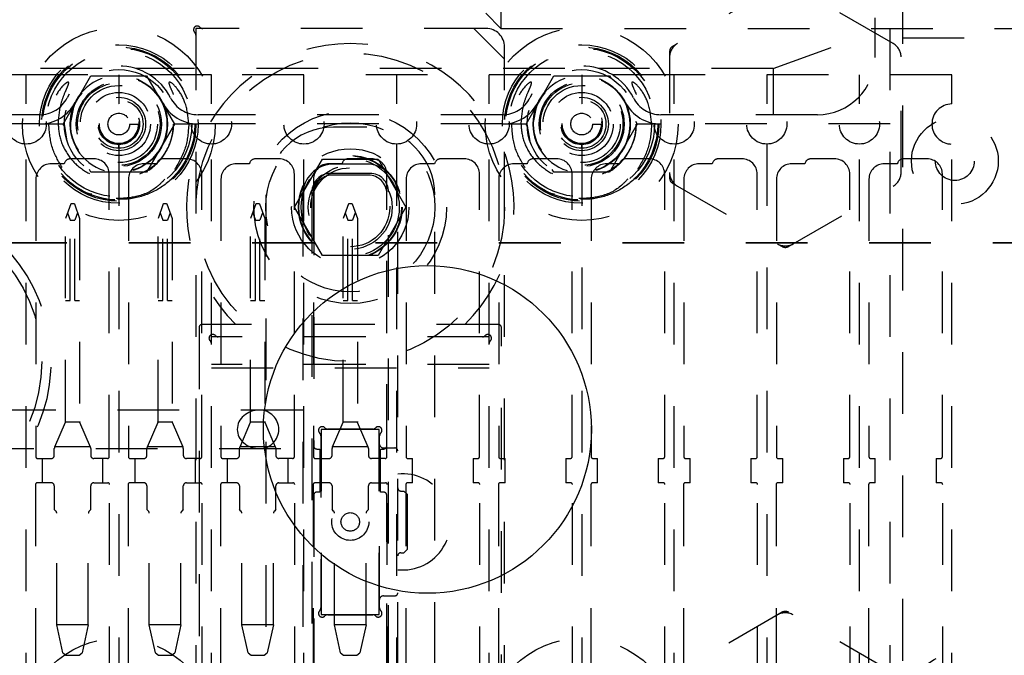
# Model space of a CAD drawing. Header units: inches. Extents: x 1880 to 2363, y -453 to -54.
# Tile 535 of 656: x 1907.77 to 1909.36, y -121.33 to -120.3. Entities that reach past the tile are written whole.
import ezdxf

# ---------------------------------------------------------------- set-up
doc = ezdxf.new("R2010")
doc.units = ezdxf.units.IN
doc.header["$LTSCALE"] = 0.5
doc.header["$MEASUREMENT"] = 0
doc.linetypes.add('HIDDEN', pattern=[0.225, 0.15, -0.075])
doc.linetypes.add('PHANTOM', pattern=[0.25, 0.125, -0.025, 0.025, -0.025, 0.025, -0.025])
doc.layers.add('SID-M-H', color=4, linetype='HIDDEN')
doc.layers.add('SID-M-S', color=105, linetype='Continuous')

msp = doc.modelspace()

# ---------------------------------------------------------------- linework, layer by layer
at = {"color": 7, "linetype": 'PHANTOM', "lineweight": 35}
msp.add_line((1912.04367, -120.65682), (1906.98435, -120.65682), dxfattribs=at)
at = {"layer": 'SID-M-H'}
for p, q in [((1909.17767, -124.20932), (1909.17767, -117.70932)), ((1909.19734, -119.83432), (1909.19734, -122.08432)), ((1909.15267, -119.89222), (1909.15267, -120.35622)), ((1908.54684, -120.05932), (1908.54684, -120.30932)), ((1909.00267, -120.2357), (1908.82517, -120.33818)), ((1909.18267, -120.33385), (1909.01267, -120.2357)), ((1908.52234, -120.28482), (1908.54684, -120.30932)), ((1908.52267, -120.30932), (1908.05267, -120.30932)), ((1908.05267, -120.30932), (1908.05267, -121.60932)), ((1908.55267, -120.35932), (1908.50267, -120.30932)), ((1908.54684, -120.30932), (1909.51303, -120.30932)), ((1908.98782, -120.37432), (1909.15267, -120.31432)), ((1909.19734, -120.32482), (1909.67234, -120.32482)), ((1908.55267, -121.60932), (1908.55267, -120.33932)), ((1908.82017, -120.34684), (1908.82017, -120.5518)), ((1909.19517, -120.54314), (1909.19517, -120.3555)), ((1907.90054, -120.37432), (1907.3548, -120.37432)), ((1908.65054, -120.37432), (1907.9548, -120.37432)), ((1908.98782, -120.37432), (1908.7048, -120.37432)), ((1908.98782, -120.37432), (1908.98782, -120.44922)), ((1907.77767, -120.38432), (1907.47767, -120.38432)), ((1908.07767, -120.38432), (1907.77767, -120.38432)), ((1907.77767, -120.43182), (1907.77767, -120.38432)), ((1907.83748, -120.46432), (1907.88258, -120.38622)), ((1907.88258, -120.38622), (1907.97276, -120.38622)), ((1907.92767, -120.38432), (1907.92767, -120.43182)), ((1907.97276, -120.38622), (1908.01785, -120.46432)), ((1908.82767, -120.38432), (1908.07767, -120.38432)), ((1908.07767, -120.43182), (1908.07767, -120.38432)), ((1908.22767, -120.43182), (1908.22767, -120.38432)), ((1908.37767, -120.38432), (1908.37767, -120.43182)), ((1908.52767, -120.43182), (1908.52767, -120.38432)), ((1908.58748, -120.46432), (1908.63258, -120.38622)), ((1908.63258, -120.38622), (1908.72276, -120.38622)), ((1908.67767, -120.38432), (1908.67767, -120.43182)), ((1908.72276, -120.38622), (1908.72523, -120.39049)), ((1909.27767, -120.38432), (1908.82767, -120.38432)), ((1908.82767, -120.43182), (1908.82767, -120.38432)), ((1908.97767, -120.38432), (1908.97767, -120.43182)), ((1909.12767, -120.43182), (1909.12767, -120.38432)), ((1909.27767, -120.43182), (1909.27767, -120.38432)), ((1907.85468, -120.43408), (1907.84867, -120.46432)), ((1907.8572, -120.4286), (1907.85468, -120.43408)), ((1907.92767, -120.43282), (1907.92767, -120.43282)), ((1908.60468, -120.43408), (1908.59867, -120.46432)), ((1908.6072, -120.4286), (1908.60468, -120.43408)), ((1908.67767, -120.43282), (1908.67767, -120.43282)), ((1907.79922, -120.44922), (1907.45611, -120.44922)), ((1908.54922, -120.44922), (1908.05611, -120.44922)), ((1909.05967, -120.44922), (1908.80611, -120.44922)), ((1907.79922, -120.46422), (1907.45611, -120.46422)), ((1907.83942, -120.46432), (1907.80442, -120.46432)), ((1907.84023, -120.46908), (1907.83748, -120.46432)), ((1907.84417, -120.49199), (1907.83942, -120.46432)), ((1907.94528, -120.46432), (1907.95916, -120.46432)), ((1907.96113, -120.46432), (1907.96113, -120.46432)), ((1907.97097, -120.46432), (1907.97097, -120.46432)), ((1908.01785, -120.46432), (1907.97276, -120.54242)), ((1908.05092, -120.46432), (1908.016, -120.46432)), ((1908.54922, -120.46422), (1908.05611, -120.46422)), ((1908.32971, -120.46932), (1908.27562, -120.46932)), ((1908.58942, -120.46432), (1908.55442, -120.46432)), ((1908.59023, -120.46908), (1908.58748, -120.46432)), ((1908.59417, -120.49199), (1908.58942, -120.46432)), ((1908.69528, -120.46432), (1908.70916, -120.46432)), ((1908.71113, -120.46432), (1908.71113, -120.46432)), ((1908.72097, -120.46432), (1908.72097, -120.46432)), ((1908.76785, -120.46432), (1908.72276, -120.54242)), ((1908.7651, -120.45955), (1908.76785, -120.46432)), ((1908.80092, -120.46432), (1908.766, -120.46432)), ((1909.17767, -120.46422), (1908.80611, -120.46422)), ((1907.77767, -121.42182), (1907.77767, -120.49682)), ((1907.92767, -120.49682), (1907.92767, -121.42182)), ((1908.07767, -121.42182), (1908.07767, -120.49682)), ((1908.22767, -121.42182), (1908.22767, -120.49682)), ((1908.37767, -120.49682), (1908.37767, -121.42182)), ((1908.52767, -121.42182), (1908.52767, -120.49682)), ((1908.67767, -120.49682), (1908.67767, -121.42182)), ((1908.82767, -121.42182), (1908.82767, -120.49682)), ((1908.97767, -120.49682), (1908.97767, -121.42182)), ((1909.12767, -121.42182), (1909.12767, -120.49682)), ((1909.27767, -121.42182), (1909.27767, -120.49682)), ((1907.83937, -120.52866), (1907.81817, -120.52866)), ((1907.88717, -120.52066), (1907.84917, -120.52066)), ((1907.97956, -120.53628), (1907.96113, -120.54558)), ((1907.98937, -120.52866), (1907.96817, -120.52866)), ((1908.03717, -120.52066), (1907.99917, -120.52066)), ((1908.13937, -120.52866), (1908.11817, -120.52866)), ((1908.18717, -120.52066), (1908.14917, -120.52066)), ((1908.21246, -120.59932), (1908.25756, -120.52119)), ((1908.25756, -120.52119), (1908.34777, -120.52119)), ((1908.28937, -120.52866), (1908.26817, -120.52866)), ((1908.32971, -120.52932), (1908.27562, -120.52932)), ((1908.33717, -120.52066), (1908.29917, -120.52066)), ((1908.34777, -120.52119), (1908.39288, -120.59932)), ((1908.43937, -120.52866), (1908.41817, -120.52866)), ((1908.48717, -120.52066), (1908.44917, -120.52066)), ((1908.58937, -120.52866), (1908.56817, -120.52866)), ((1908.63717, -120.52066), (1908.59917, -120.52066)), ((1908.72956, -120.53628), (1908.71113, -120.54558)), ((1908.73937, -120.52866), (1908.71817, -120.52866)), ((1908.78717, -120.52066), (1908.74917, -120.52066)), ((1908.88937, -120.52866), (1908.86817, -120.52866)), ((1908.93717, -120.52066), (1908.89917, -120.52066)), ((1909.03937, -120.52866), (1909.01817, -120.52866)), ((1909.08717, -120.52066), (1909.04917, -120.52066)), ((1909.18937, -120.52866), (1909.16817, -120.52866)), ((1909.23717, -120.52066), (1909.19917, -120.52066)), ((1907.88258, -120.54242), (1907.88011, -120.53814)), ((1907.97276, -120.54242), (1907.88258, -120.54242)), ((1907.91217, -121.00356), (1907.91217, -120.54566)), ((1908.06217, -121.00356), (1908.06217, -120.54566)), ((1908.21217, -121.00356), (1908.21217, -120.54566)), ((1908.33471, -120.54432), (1908.27062, -120.54432)), ((1908.33188, -120.54715), (1908.27345, -120.54715)), ((1908.36217, -121.00356), (1908.36217, -120.54566)), ((1908.51217, -121.00356), (1908.51217, -120.54566)), ((1908.63258, -120.54242), (1908.63011, -120.53814)), ((1908.72276, -120.54242), (1908.63258, -120.54242)), ((1908.66217, -121.00356), (1908.66217, -120.54566)), ((1908.81217, -121.00356), (1908.81217, -120.54566)), ((1908.96217, -121.00356), (1908.96217, -120.54566)), ((1909.11217, -121.00356), (1909.11217, -120.54566)), ((1909.26217, -121.00356), (1909.26217, -120.54566)), ((1907.79317, -120.55366), (1907.79317, -121.00356)), ((1907.94317, -120.55366), (1907.94317, -121.00356)), ((1908.09317, -120.55366), (1908.09317, -121.00356)), ((1908.24317, -120.55366), (1908.24317, -121.00356)), ((1908.39317, -120.55366), (1908.39317, -121.00356)), ((1908.54317, -120.55366), (1908.54317, -121.00356)), ((1908.69317, -120.55366), (1908.69317, -121.00356)), ((1908.82517, -120.56046), (1909.00267, -120.66294)), ((1908.84317, -120.55366), (1908.84317, -121.00356)), ((1908.99317, -120.55366), (1908.99317, -121.00356)), ((1909.01267, -120.66294), (1909.18267, -120.56479)), ((1909.14317, -120.55366), (1909.14317, -121.00356)), ((1908.16562, -120.57932), (1908.16562, -121.33932)), ((1908.22562, -120.57932), (1908.22562, -121.33932)), ((1908.24062, -120.57432), (1908.24062, -121.34432)), ((1908.24345, -120.57715), (1908.24345, -120.98615)), ((1908.36188, -120.98615), (1908.36188, -120.57715)), ((1908.36471, -121.34432), (1908.36471, -120.57432)), ((1908.37971, -121.33932), (1908.37971, -120.57932)), ((1908.43971, -121.33932), (1908.43971, -120.57932)), ((1907.84974, -120.59392), (1907.84117, -120.61747)), ((1907.84974, -120.59392), (1907.85077, -120.59317)), ((1907.85077, -120.59317), (1907.85457, -120.59317)), ((1907.85457, -120.59317), (1907.8556, -120.59392)), ((1907.8556, -120.59392), (1907.86417, -120.61747)), ((1907.99974, -120.59392), (1907.99117, -120.61747)), ((1907.99974, -120.59392), (1908.00077, -120.59317)), ((1908.00077, -120.59317), (1908.00457, -120.59317)), ((1908.00457, -120.59317), (1908.0056, -120.59392)), ((1908.0056, -120.59392), (1908.01417, -120.61747)), ((1908.14974, -120.59392), (1908.14117, -120.61747)), ((1908.14974, -120.59392), (1908.15077, -120.59317)), ((1908.15077, -120.59317), (1908.15457, -120.59317)), ((1908.15457, -120.59317), (1908.1556, -120.59392)), ((1908.1556, -120.59392), (1908.16417, -120.61747)), ((1908.25756, -120.67744), (1908.21246, -120.59932)), ((1908.29974, -120.59392), (1908.29117, -120.61747)), ((1908.29974, -120.59392), (1908.30077, -120.59317)), ((1908.30077, -120.59317), (1908.30457, -120.59317)), ((1908.30457, -120.59317), (1908.3056, -120.59392)), ((1908.3056, -120.59392), (1908.31417, -120.61747)), ((1908.39288, -120.59932), (1908.34777, -120.67744)), ((1907.84459, -120.60805), (1907.84902, -120.62022)), ((1907.86074, -120.60805), (1907.85631, -120.62022)), ((1907.99459, -120.60805), (1907.99902, -120.62022)), ((1908.01074, -120.60805), (1908.00631, -120.62022)), ((1908.14459, -120.60805), (1908.14902, -120.62022)), ((1908.16074, -120.60805), (1908.15631, -120.62022)), ((1908.29459, -120.60805), (1908.29902, -120.62022)), ((1908.31074, -120.60805), (1908.30631, -120.62022)), ((1907.84117, -120.94647), (1907.84117, -120.61747)), ((1907.84902, -120.75065), (1907.84902, -120.62022)), ((1907.84902, -120.62022), (1907.85631, -120.62022)), ((1907.85631, -120.75065), (1907.85631, -120.62022)), ((1907.86417, -120.61747), (1907.86417, -120.94647)), ((1907.99117, -120.94647), (1907.99117, -120.61747)), ((1907.99902, -120.62022), (1908.00631, -120.62022)), ((1907.99902, -120.75065), (1907.99902, -120.62022)), ((1908.00631, -120.75065), (1908.00631, -120.62022)), ((1908.01417, -120.61747), (1908.01417, -120.94647)), ((1908.14117, -120.94647), (1908.14117, -120.61747)), ((1908.14902, -120.75065), (1908.14902, -120.62022)), ((1908.14902, -120.62022), (1908.15631, -120.62022)), ((1908.15631, -120.75065), (1908.15631, -120.62022)), ((1908.16417, -120.61747), (1908.16417, -120.94647)), ((1908.29117, -120.94647), (1908.29117, -120.61747)), ((1908.29902, -120.75065), (1908.29902, -120.62022)), ((1908.29902, -120.62022), (1908.30631, -120.62022)), ((1908.30631, -120.75065), (1908.30631, -120.62022)), ((1908.31417, -120.61747), (1908.31417, -120.94647)), ((1908.34777, -120.67744), (1908.25756, -120.67744)), ((1907.84117, -120.75065), (1907.84902, -120.75065)), ((1907.85631, -120.75065), (1907.86417, -120.75065)), ((1907.99117, -120.75065), (1907.99902, -120.75065)), ((1908.00631, -120.75065), (1908.01417, -120.75065)), ((1908.14117, -120.75065), (1908.14902, -120.75065)), ((1908.15631, -120.75065), (1908.16417, -120.75065)), ((1908.29117, -120.75065), (1908.29902, -120.75065)), ((1908.30631, -120.75065), (1908.31417, -120.75065)), ((1908.54267, -120.78932), (1908.06267, -120.78932)), ((1908.05767, -120.79432), (1908.05767, -121.39932)), ((1908.54767, -121.42432), (1908.54767, -120.79432)), ((1908.52767, -120.80932), (1908.07767, -120.80932)), ((1908.52767, -120.85432), (1908.07767, -120.85432)), ((1908.07767, -120.85932), (1908.52767, -120.85932)), ((1908.22562, -120.92807), (1907.69017, -120.92807)), ((1907.84076, -120.94845), (1907.82355, -120.98824)), ((1907.84106, -120.9475), (1907.84076, -120.94845)), ((1907.86427, -120.9475), (1907.84106, -120.9475)), ((1907.86458, -120.94845), (1907.86427, -120.9475)), ((1907.88178, -120.98824), (1907.86458, -120.94845)), ((1907.99076, -120.94845), (1907.97355, -120.98824)), ((1907.99106, -120.9475), (1907.99076, -120.94845)), ((1908.01427, -120.9475), (1907.99106, -120.9475)), ((1908.01458, -120.94845), (1908.01427, -120.9475)), ((1908.03178, -120.98824), (1908.01458, -120.94845)), ((1908.14076, -120.94845), (1908.12355, -120.98824)), ((1908.14106, -120.9475), (1908.14076, -120.94845)), ((1908.16427, -120.9475), (1908.14106, -120.9475)), ((1908.16458, -120.94845), (1908.16427, -120.9475)), ((1908.18178, -120.98824), (1908.16458, -120.94845)), ((1908.29076, -120.94845), (1908.27355, -120.98824)), ((1908.29106, -120.9475), (1908.29076, -120.94845)), ((1908.31427, -120.9475), (1908.29106, -120.9475)), ((1908.31458, -120.94845), (1908.31427, -120.9475)), ((1908.33178, -120.98824), (1908.31458, -120.94845)), ((1908.25562, -120.95932), (1908.25562, -121.25932)), ((1908.34971, -120.95932), (1908.25562, -120.95932)), ((1908.33925, -120.95882), (1908.26608, -120.95882)), ((1908.34971, -121.25932), (1908.34971, -120.95932)), ((1908.25512, -120.96977), (1908.25512, -121.24886)), ((1908.35021, -121.24886), (1908.35021, -120.96977)), ((1907.69017, -120.99057), (1908.22562, -120.99057)), ((1907.82314, -121.00156), (1907.82314, -120.99022)), ((1907.82414, -120.98687), (1907.88119, -120.98687)), ((1907.88219, -120.99022), (1907.88219, -121.00156)), ((1907.97314, -121.00156), (1907.97314, -120.99022)), ((1907.97414, -120.98687), (1908.03119, -120.98687)), ((1908.03219, -120.99022), (1908.03219, -121.00156)), ((1908.12314, -121.00156), (1908.12314, -120.99022)), ((1908.12414, -120.98687), (1908.18119, -120.98687)), ((1908.18219, -120.99022), (1908.18219, -121.00156)), ((1908.24845, -120.99115), (1908.25345, -120.99115)), ((1908.25345, -120.99115), (1908.25345, -121.06115)), ((1908.27314, -121.00156), (1908.27314, -120.99022)), ((1908.27414, -120.98687), (1908.33119, -120.98687)), ((1908.33219, -120.99022), (1908.33219, -121.00156)), ((1908.35188, -121.06115), (1908.35188, -120.99115)), ((1908.35188, -120.99115), (1908.35688, -120.99115)), ((1908.35671, -120.98932), (1908.37471, -120.98932)), ((1907.79617, -121.00656), (1907.81814, -121.00656)), ((1907.80345, -121.00656), (1907.80345, -121.04593)), ((1907.90917, -121.00656), (1907.88719, -121.00656)), ((1907.90188, -121.04593), (1907.90188, -121.00656)), ((1907.94617, -121.00656), (1907.96814, -121.00656)), ((1907.95345, -121.00656), (1907.95345, -121.04593)), ((1908.05917, -121.00656), (1908.03719, -121.00656)), ((1908.05188, -121.04593), (1908.05188, -121.00656)), ((1908.09617, -121.00656), (1908.11814, -121.00656)), ((1908.10345, -121.00656), (1908.10345, -121.04593)), ((1908.20917, -121.00656), (1908.18719, -121.00656)), ((1908.20188, -121.04593), (1908.20188, -121.00656)), ((1908.24617, -121.00656), (1908.26814, -121.00656)), ((1908.35917, -121.00656), (1908.33719, -121.00656)), ((1908.39617, -121.00656), (1908.40345, -121.00656)), ((1908.40345, -121.04593), (1908.40345, -121.00656)), ((1908.50188, -121.00656), (1908.50917, -121.00656)), ((1908.50188, -121.00656), (1908.50188, -121.04593)), ((1908.54617, -121.00656), (1908.55345, -121.00656)), ((1908.55345, -121.04593), (1908.55345, -121.00656)), ((1908.65188, -121.00656), (1908.65188, -121.04593)), ((1908.65188, -121.00656), (1908.65917, -121.00656)), ((1908.69617, -121.00656), (1908.70345, -121.00656)), ((1908.70345, -121.04593), (1908.70345, -121.00656)), ((1908.80188, -121.00656), (1908.80188, -121.04593)), ((1908.80188, -121.00656), (1908.80917, -121.00656)), ((1908.84617, -121.00656), (1908.85345, -121.00656)), ((1908.85345, -121.04593), (1908.85345, -121.00656)), ((1908.95188, -121.00656), (1908.95188, -121.04593)), ((1908.95188, -121.00656), (1908.95917, -121.00656)), ((1908.99617, -121.00656), (1909.00345, -121.00656)), ((1909.00345, -121.04593), (1909.00345, -121.00656)), ((1909.10188, -121.00656), (1909.10917, -121.00656)), ((1909.10188, -121.00656), (1909.10188, -121.04593)), ((1909.14617, -121.00656), (1909.15345, -121.00656)), ((1909.15345, -121.04593), (1909.15345, -121.00656)), ((1909.25188, -121.00656), (1909.25188, -121.04593)), ((1909.25188, -121.00656), (1909.25917, -121.00656)), ((1907.81814, -121.04593), (1907.79567, -121.04593)), ((1907.88719, -121.04593), (1907.90967, -121.04593)), ((1907.96814, -121.04593), (1907.94567, -121.04593)), ((1908.03719, -121.04593), (1908.05967, -121.04593)), ((1908.11814, -121.04593), (1908.09567, -121.04593)), ((1908.18719, -121.04593), (1908.20967, -121.04593)), ((1908.26814, -121.04593), (1908.24567, -121.04593)), ((1908.33719, -121.04593), (1908.35967, -121.04593)), ((1908.40345, -121.04593), (1908.39567, -121.04593)), ((1908.50967, -121.04593), (1908.50188, -121.04593)), ((1908.55345, -121.04593), (1908.54567, -121.04593)), ((1908.65967, -121.04593), (1908.65188, -121.04593)), ((1908.70345, -121.04593), (1908.69567, -121.04593)), ((1908.80967, -121.04593), (1908.80188, -121.04593)), ((1908.85345, -121.04593), (1908.84567, -121.04593)), ((1908.95967, -121.04593), (1908.95188, -121.04593)), ((1909.00345, -121.04593), (1908.99567, -121.04593)), ((1909.10967, -121.04593), (1909.10188, -121.04593)), ((1909.15345, -121.04593), (1909.14567, -121.04593)), ((1909.25967, -121.04593), (1909.25188, -121.04593)), ((1907.79267, -121.04893), (1907.79267, -121.38093)), ((1907.82314, -121.05093), (1907.82314, -121.08924)), ((1907.88219, -121.08924), (1907.88219, -121.05093)), ((1907.91267, -121.37893), (1907.91267, -121.04893)), ((1907.94267, -121.04893), (1907.94267, -121.38093)), ((1907.97314, -121.05093), (1907.97314, -121.08924)), ((1908.03219, -121.08924), (1908.03219, -121.05093)), ((1908.06267, -121.37893), (1908.06267, -121.04893)), ((1908.09267, -121.04893), (1908.09267, -121.38093)), ((1908.12314, -121.05093), (1908.12314, -121.08924)), ((1908.18219, -121.08924), (1908.18219, -121.05093)), ((1908.21267, -121.37893), (1908.21267, -121.04893)), ((1908.24267, -121.04893), (1908.24267, -121.38093)), ((1908.25345, -121.06115), (1908.24845, -121.06115)), ((1908.27314, -121.05093), (1908.27314, -121.08924)), ((1908.33219, -121.08924), (1908.33219, -121.05093)), ((1908.35688, -121.06115), (1908.35188, -121.06115)), ((1908.36267, -121.37893), (1908.36267, -121.04893)), ((1908.38471, -121.05932), (1908.38971, -121.05932)), ((1908.39471, -121.06432), (1908.38971, -121.05932)), ((1908.39267, -121.04893), (1908.39267, -121.38093)), ((1908.51267, -121.37893), (1908.51267, -121.04893)), ((1908.54267, -121.04893), (1908.54267, -121.38093)), ((1908.66267, -121.37893), (1908.66267, -121.04893)), ((1908.69267, -121.04893), (1908.69267, -121.38093)), ((1908.81267, -121.37893), (1908.81267, -121.04893)), ((1908.84267, -121.04893), (1908.84267, -121.38093)), ((1908.96267, -121.37893), (1908.96267, -121.04893)), ((1908.99267, -121.04893), (1908.99267, -121.38093)), ((1909.11267, -121.37893), (1909.11267, -121.04893)), ((1909.14267, -121.04893), (1909.14267, -121.38093)), ((1909.26267, -121.37893), (1909.26267, -121.04893)), ((1908.24345, -121.06615), (1908.24345, -121.34149)), ((1908.36188, -121.34149), (1908.36188, -121.06615)), ((1908.39471, -121.06432), (1908.39471, -121.15432)), ((1907.82561, -121.09171), (1907.82314, -121.08924)), ((1907.88219, -121.08924), (1907.87972, -121.09171)), ((1907.97561, -121.09171), (1907.97314, -121.08924)), ((1908.03219, -121.08924), (1908.02972, -121.09171)), ((1908.12561, -121.09171), (1908.12314, -121.08924)), ((1908.18219, -121.08924), (1908.17972, -121.09171)), ((1908.27561, -121.09171), (1908.27314, -121.08924)), ((1908.33219, -121.08924), (1908.32972, -121.09171)), ((1907.82708, -121.27624), (1907.82708, -121.09525)), ((1907.87826, -121.27624), (1907.87826, -121.09525)), ((1907.97708, -121.27624), (1907.97708, -121.09525)), ((1908.02826, -121.27624), (1908.02826, -121.09525)), ((1908.12708, -121.27624), (1908.12708, -121.09525)), ((1908.17826, -121.27624), (1908.17826, -121.09525)), ((1908.27708, -121.27624), (1908.27708, -121.09525)), ((1908.32826, -121.27624), (1908.32826, -121.09525)), ((1908.38971, -121.15932), (1908.39471, -121.15432)), ((1908.38471, -121.15932), (1908.38971, -121.15932)), ((1908.35671, -121.22932), (1908.37471, -121.22932)), ((1908.25562, -121.25932), (1908.34971, -121.25932)), ((1908.26608, -121.25982), (1908.33925, -121.25982)), ((1909.00267, -121.2557), (1908.82517, -121.35818)), ((1909.18267, -121.35385), (1909.01267, -121.2557)), ((1907.83704, -121.32153), (1907.82708, -121.27624)), ((1907.87826, -121.27624), (1907.82708, -121.27624)), ((1907.87826, -121.27624), (1907.86829, -121.32153)), ((1907.98704, -121.32153), (1907.97708, -121.27624)), ((1908.02826, -121.27624), (1907.97708, -121.27624)), ((1908.02826, -121.27624), (1908.01829, -121.32153)), ((1908.13704, -121.32153), (1908.12708, -121.27624)), ((1908.17826, -121.27624), (1908.12708, -121.27624)), ((1908.17826, -121.27624), (1908.16829, -121.32153)), ((1908.32826, -121.27624), (1908.27708, -121.27624)), ((1908.28704, -121.32153), (1908.27708, -121.27624)), ((1908.32826, -121.27624), (1908.31829, -121.32153)), ((1907.83704, -121.32153), (1907.84192, -121.32546)), ((1907.84192, -121.32546), (1907.86341, -121.32546)), ((1907.86341, -121.32546), (1907.86829, -121.32153)), ((1907.98704, -121.32153), (1907.99192, -121.32546)), ((1907.99192, -121.32546), (1908.01341, -121.32546)), ((1908.01341, -121.32546), (1908.01829, -121.32153)), ((1908.13704, -121.32153), (1908.14192, -121.32546)), ((1908.14192, -121.32546), (1908.16341, -121.32546)), ((1908.16341, -121.32546), (1908.16829, -121.32153)), ((1908.28704, -121.32153), (1908.29192, -121.32546)), ((1908.29192, -121.32546), (1908.31341, -121.32546)), ((1908.31341, -121.32546), (1908.31829, -121.32153))]:
    msp.add_line(p, q, dxfattribs=at)
for centre, radius in [((1907.92767, -120.46432), 0.15625), ((1908.67767, -120.46432), 0.15625), ((1907.92767, -120.46432), 0.1285), ((1907.92767, -120.46432), 0.125), ((1907.92767, -120.46432), 0.12325), ((1908.67767, -120.46432), 0.1285), ((1908.67767, -120.46432), 0.125), ((1908.67767, -120.46432), 0.12325), ((1907.92767, -120.46432), 0.11811), ((1908.30267, -120.59932), 0.25), ((1908.67767, -120.46432), 0.11811), ((1907.92767, -120.46432), 0.08825), ((1908.67767, -120.46432), 0.08825), ((1907.92767, -120.46432), 0.07874), ((1907.92767, -120.46432), 0.078), ((1908.67767, -120.46432), 0.07874), ((1908.67767, -120.46432), 0.078), ((1907.92767, -120.46432), 0.0689), ((1907.92767, -120.46432), 0.06693), ((1907.92767, -120.46432), 0.0625), ((1908.67767, -120.46432), 0.0689), ((1908.67767, -120.46432), 0.06693), ((1908.67767, -120.46432), 0.0625), ((1907.92767, -120.46432), 0.05118), ((1907.92767, -120.46432), 0.04331), ((1908.67767, -120.46432), 0.05118), ((1908.67767, -120.46432), 0.04331), ((1907.77767, -120.46432), 0.0325), ((1907.92767, -120.46432), 0.03937), ((1907.92767, -120.46432), 0.03346), ((1907.92767, -120.46432), 0.0325), ((1907.92767, -120.46432), 0.0315), ((1907.92767, -120.46432), 0.0315), ((1908.07767, -120.46432), 0.0325), ((1908.22767, -120.46432), 0.0325), ((1908.37767, -120.46432), 0.0325), ((1908.52767, -120.46432), 0.0325), ((1908.67767, -120.46432), 0.03937), ((1908.67767, -120.46432), 0.03346), ((1908.67767, -120.46432), 0.0325), ((1908.67767, -120.46432), 0.0315), ((1908.67767, -120.46432), 0.0315), ((1908.82767, -120.46432), 0.0325), ((1908.97767, -120.46432), 0.0325), ((1909.12767, -120.46432), 0.0325), ((1907.92767, -120.46432), 0.01761), ((1908.30267, -120.59932), 0.156), ((1908.67767, -120.46432), 0.01761), ((1909.28234, -120.52432), 0.07031), ((1908.30267, -120.59932), 0.137), ((1908.30267, -120.59932), 0.095), ((1909.28234, -120.52432), 0.0315), ((1908.30267, -120.59932), 0.08397), ((1908.30267, -120.59932), 0.0837), ((1908.30267, -120.59932), 0.08318), ((1908.30267, -120.59932), 0.0795), ((1908.30267, -120.59932), 0.068), ((1908.30267, -120.59932), 0.06398), ((1907.55267, -120.84932), 0.25), ((1908.30267, -121.10932), 0.03), ((1908.30267, -121.10932), 0.015), ((1907.92767, -121.45432), 0.15625), ((1908.67767, -121.45432), 0.15625), ((1909.28234, -121.39432), 0.07031)]:
    msp.add_circle(centre, radius, dxfattribs=at)
for centre, radius, start, end in [((1908.05479, -120.31144), 0.006, 42.59227, 227.40773), ((1908.06362, -120.30332), 0.006, 222.59227, 270), ((1908.52267, -120.33932), 0.03, 0, 90), ((1908.04667, -120.32027), 0.006, 0, 47.40773), ((1908.30267, -120.59932), 0.2655, 314.30507, 225.69493), ((1908.84517, -120.3555), 0.025, 120, 180), ((1908.83017, -120.34684), 0.01, 120, 180), ((1909.17017, -120.3555), 0.025, 0, 60), ((1909.05967, -120.35622), 0.093, 270, 0), ((1907.92767, -120.46432), 0.094, 26.87743, 153.12257), ((1908.67767, -120.46432), 0.094, 26.87743, 153.12257), ((1907.92767, -120.46432), 0.079, 180, 153.12257), ((1908.67767, -120.46432), 0.079, 180, 153.12257), ((1907.79922, -120.39922), 0.05, 270, 333.12257), ((1908.05611, -120.39922), 0.05, 206.87743, 270), ((1908.54922, -120.39922), 0.05, 270, 333.12257), ((1908.80611, -120.39922), 0.05, 206.87743, 270), ((1907.79922, -120.39922), 0.065, 270, 333.12257), ((1908.05611, -120.39922), 0.065, 206.87743, 270), ((1908.54922, -120.39922), 0.065, 270, 333.12257), ((1908.80611, -120.39922), 0.065, 206.87743, 270), ((1909.27767, -120.46432), 0.0325, 90, 270), ((1908.27562, -120.57932), 0.11, 90, 180), ((1908.32971, -120.57932), 0.11, 0, 90), ((1907.81817, -120.55366), 0.025, 90, 180), ((1907.84917, -120.53066), 0.01, 90, 168.46304), ((1907.88717, -120.54566), 0.025, 0, 90), ((1907.96817, -120.55366), 0.025, 90, 180), ((1907.99917, -120.53066), 0.01, 90, 168.46304), ((1908.03717, -120.54566), 0.025, 0, 90), ((1908.11817, -120.55366), 0.025, 90, 180), ((1908.14917, -120.53066), 0.01, 90, 168.46304), ((1908.18717, -120.54566), 0.025, 0, 90), ((1908.27562, -120.57932), 0.05, 90, 180), ((1908.26817, -120.55366), 0.025, 90, 180), ((1908.29917, -120.53066), 0.01, 90, 168.46304), ((1908.32971, -120.57932), 0.05, 0, 90), ((1908.33717, -120.54566), 0.025, 0, 90), ((1908.41817, -120.55366), 0.025, 90, 180), ((1908.44917, -120.53066), 0.01, 90, 168.46304), ((1908.48717, -120.54566), 0.025, 0, 90), ((1908.56817, -120.55366), 0.025, 90, 180), ((1908.59917, -120.53066), 0.01, 90, 168.46304), ((1908.63717, -120.54566), 0.025, 0, 90), ((1908.71817, -120.55366), 0.025, 90, 180), ((1908.74917, -120.53066), 0.01, 90, 168.46304), ((1908.78717, -120.54566), 0.025, 0, 90), ((1908.86817, -120.55366), 0.025, 90, 180), ((1908.89917, -120.53066), 0.01, 90, 168.46304), ((1908.93717, -120.54566), 0.025, 0, 90), ((1909.01817, -120.55366), 0.025, 90, 180), ((1909.04917, -120.53066), 0.01, 90, 168.46304), ((1909.08717, -120.54566), 0.025, 0, 90), ((1909.16817, -120.55366), 0.025, 90, 180), ((1909.19917, -120.53066), 0.01, 90, 168.46304), ((1909.23717, -120.54566), 0.025, 0, 90), ((1908.27062, -120.57432), 0.03, 90, 180), ((1908.27345, -120.57715), 0.03, 90, 180), ((1908.33188, -120.57715), 0.03, 0, 90), ((1908.33471, -120.57432), 0.03, 0, 90), ((1908.84517, -120.54314), 0.025, 180, 240), ((1908.83017, -120.5518), 0.01, 180, 240), ((1909.17017, -120.54314), 0.025, 300, 0), ((1907.55267, -120.84932), 0.2655, 293.29593, 246.70407), ((1909.00767, -120.63695), 0.025, 240, 300), ((1909.00767, -120.65428), 0.01, 240, 300), ((1908.06267, -120.79432), 0.005, 90, 180), ((1908.54267, -120.79432), 0.005, 0, 90), ((1908.07979, -120.81144), 0.006, 42.59227, 227.40773), ((1908.08862, -120.80332), 0.006, 222.59227, 270), ((1908.51671, -120.80332), 0.006, 270, 317.40773), ((1908.52554, -120.81144), 0.006, 312.59227, 137.40773), ((1908.07167, -120.82027), 0.006, 0, 47.40773), ((1908.53367, -120.82027), 0.006, 132.59227, 180), ((1908.15562, -120.95932), 0.03125, 270, 90), ((1907.83617, -120.94647), 0.005, 348.05426, 0), ((1907.86917, -120.94647), 0.005, 180, 191.94574), ((1907.98617, -120.94647), 0.005, 348.05426, 0), ((1908.01917, -120.94647), 0.005, 180, 191.94574), ((1908.13617, -120.94647), 0.005, 348.05426, 0), ((1908.16917, -120.94647), 0.005, 180, 191.94574), ((1908.28617, -120.94647), 0.005, 348.05426, 0), ((1908.31917, -120.94647), 0.005, 180, 191.94574), ((1908.25724, -120.96094), 0.006, 42.59227, 227.40773), ((1908.24912, -120.96977), 0.006, 0, 47.40773), ((1908.26608, -120.95282), 0.006, 222.59227, 270), ((1908.33925, -120.95282), 0.006, 270, 317.40773), ((1908.34809, -120.96094), 0.006, 312.59227, 137.40773), ((1908.35621, -120.96977), 0.006, 132.59227, 180), ((1908.35671, -120.98232), 0.007, 180, 270), ((1907.82814, -120.99022), 0.005, 156.61152, 180), ((1907.87719, -120.99022), 0.005, 0, 23.38848), ((1907.97814, -120.99022), 0.005, 156.61152, 180), ((1908.02719, -120.99022), 0.005, 0, 23.38848), ((1908.12814, -120.99022), 0.005, 156.61152, 180), ((1908.17719, -120.99022), 0.005, 0, 23.38848), ((1908.24845, -120.98615), 0.005, 180, 270), ((1908.27814, -120.99022), 0.005, 156.61152, 180), ((1908.32719, -120.99022), 0.005, 0, 23.38848), ((1908.35688, -120.98615), 0.005, 270, 0), ((1908.37471, -120.99432), 0.005, 0, 90), ((1907.79617, -121.00356), 0.003, 180, 270), ((1907.81814, -121.00156), 0.005, 270, 0), ((1907.88719, -121.00156), 0.005, 180, 270), ((1907.90917, -121.00356), 0.003, 270, 0), ((1907.94617, -121.00356), 0.003, 180, 270), ((1907.96814, -121.00156), 0.005, 270, 0), ((1908.03719, -121.00156), 0.005, 180, 270), ((1908.05917, -121.00356), 0.003, 270, 0), ((1908.09617, -121.00356), 0.003, 180, 270), ((1908.11814, -121.00156), 0.005, 270, 0), ((1908.18719, -121.00156), 0.005, 180, 270), ((1908.20917, -121.00356), 0.003, 270, 0), ((1908.24617, -121.00356), 0.003, 180, 270), ((1908.26814, -121.00156), 0.005, 270, 0), ((1908.33719, -121.00156), 0.005, 180, 270), ((1908.35917, -121.00356), 0.003, 270, 0), ((1908.39617, -121.00356), 0.003, 180, 270), ((1908.50917, -121.00356), 0.003, 270, 0), ((1908.54617, -121.00356), 0.003, 180, 270), ((1908.65917, -121.00356), 0.003, 270, 0), ((1908.69617, -121.00356), 0.003, 180, 270), ((1908.80917, -121.00356), 0.003, 270, 0), ((1908.84617, -121.00356), 0.003, 180, 270), ((1908.95917, -121.00356), 0.003, 270, 0), ((1908.99617, -121.00356), 0.003, 180, 270), ((1909.10917, -121.00356), 0.003, 270, 0), ((1909.14617, -121.00356), 0.003, 180, 270), ((1909.25917, -121.00356), 0.003, 270, 0), ((1907.79567, -121.04893), 0.003, 90, 180), ((1907.81814, -121.05093), 0.005, 0, 90), ((1907.88719, -121.05093), 0.005, 90, 180), ((1907.90967, -121.04893), 0.003, 0, 90), ((1907.94567, -121.04893), 0.003, 90, 180), ((1907.96814, -121.05093), 0.005, 0, 90), ((1908.03719, -121.05093), 0.005, 90, 180), ((1908.05967, -121.04893), 0.003, 0, 90), ((1908.09567, -121.04893), 0.003, 90, 180), ((1908.11814, -121.05093), 0.005, 0, 90), ((1908.18719, -121.05093), 0.005, 90, 180), ((1908.20967, -121.04893), 0.003, 0, 90), ((1908.24567, -121.04893), 0.003, 90, 180), ((1908.26814, -121.05093), 0.005, 0, 90), ((1908.33719, -121.05093), 0.005, 90, 180), ((1908.35967, -121.04893), 0.003, 0, 90), ((1908.38721, -121.10932), 0.078, 264.48227, 95.51773), ((1908.39567, -121.04893), 0.003, 90, 180), ((1908.50967, -121.04893), 0.003, 0, 90), ((1908.54567, -121.04893), 0.003, 90, 180), ((1908.65967, -121.04893), 0.003, 0, 90), ((1908.69567, -121.04893), 0.003, 90, 180), ((1908.80967, -121.04893), 0.003, 0, 90), ((1908.84567, -121.04893), 0.003, 90, 180), ((1908.95967, -121.04893), 0.003, 0, 90), ((1908.99567, -121.04893), 0.003, 90, 180), ((1909.10967, -121.04893), 0.003, 0, 90), ((1909.14567, -121.04893), 0.003, 90, 180), ((1909.25967, -121.04893), 0.003, 0, 90), ((1908.24845, -121.06615), 0.005, 90, 180), ((1908.35688, -121.06615), 0.005, 0, 90), ((1908.38471, -121.05432), 0.005, 180, 270), ((1907.82208, -121.09525), 0.005, 0, 45), ((1907.88326, -121.09525), 0.005, 135, 180), ((1907.97208, -121.09525), 0.005, 0, 45), ((1908.03326, -121.09525), 0.005, 135, 180), ((1908.12208, -121.09525), 0.005, 0, 45), ((1908.18326, -121.09525), 0.005, 135, 180), ((1908.27208, -121.09525), 0.005, 0, 45), ((1908.33326, -121.09525), 0.005, 135, 180), ((1908.38471, -121.16432), 0.005, 90, 180), ((1908.35671, -121.23632), 0.007, 90, 180), ((1908.37471, -121.22432), 0.005, 270, 0), ((1908.25724, -121.25769), 0.006, 132.59227, 317.40773), ((1908.24912, -121.24886), 0.006, 312.59227, 0), ((1908.34809, -121.25769), 0.006, 222.59227, 47.40773), ((1908.35621, -121.24886), 0.006, 180, 227.40773), ((1908.26608, -121.26582), 0.006, 90, 137.40773), ((1908.33925, -121.26582), 0.006, 42.59227, 90), ((1909.00767, -121.28168), 0.025, 60, 120), ((1909.00767, -121.26436), 0.01, 60, 120)]:
    msp.add_arc(centre, radius, start, end, dxfattribs=at)
msp.add_ellipse((1908.15562, -120.95932), major_axis=(-0.03608, 0), ratio=0.8660254, start_param=4.712389, end_param=7.8539816, dxfattribs=at)
for points, knots in [([(1907.82954, -120.46432), (1907.83055, -120.45248), (1907.83205, -120.43477), (1907.8395, -120.41554), (1907.84361, -120.40626), (1907.84556, -120.40161), (1907.84632, -120.39919), (1907.8465, -120.39795), (1907.84645, -120.39728), (1907.84631, -120.39688), (1907.84607, -120.39663), (1907.84578, -120.39648), (1907.84531, -120.39643), (1907.84413, -120.39668), (1907.8404, -120.39885), (1907.83143, -120.40782), (1907.81971, -120.42755), (1907.8146, -120.44906), (1907.81433, -120.46212), (1907.81429, -120.46432)], [0, 0, 0, 0, 0.23796142, 0.35586481, 0.41395627, 0.44300957, 0.45767228, 0.46502019, 0.46814497, 0.47130467, 0.47318958, 0.47507535, 0.47774085, 0.48267955, 0.49891534, 0.56383282, 0.73653813, 0.95560216, 1, 1, 1, 1]), ([(1908.04104, -120.46432), (1908.03998, -120.45307), (1908.03807, -120.43293), (1908.02615, -120.41093), (1908.01657, -120.40014), (1908.01176, -120.39692), (1908.01035, -120.39649), (1908.00986, -120.39643), (1908.00946, -120.39651), (1908.00919, -120.39668), (1908.00899, -120.39696), (1908.00884, -120.39744), (1908.00888, -120.39893), (1908.0107, -120.40421), (1908.01656, -120.41676), (1908.02401, -120.43759), (1908.02519, -120.45529), (1908.02579, -120.46432)], [0, 0, 0, 0, 0.2257023, 0.4042496, 0.4931466, 0.5153527, 0.5191338, 0.5229358, 0.5250771, 0.5272378, 0.5291333, 0.5319246, 0.5373757, 0.5588102, 0.6434775, 0.8183439, 1, 1, 1, 1]), ([(1908.57954, -120.46432), (1908.58055, -120.45248), (1908.58205, -120.43477), (1908.5895, -120.41554), (1908.59361, -120.40626), (1908.59556, -120.40161), (1908.59632, -120.39919), (1908.5965, -120.39795), (1908.59645, -120.39728), (1908.59631, -120.39688), (1908.59607, -120.39663), (1908.59578, -120.39648), (1908.59531, -120.39643), (1908.59413, -120.39668), (1908.5904, -120.39885), (1908.58143, -120.40782), (1908.56971, -120.42755), (1908.5646, -120.44906), (1908.56433, -120.46212), (1908.56429, -120.46432)], [0, 0, 0, 0, 0.23796142, 0.35586481, 0.41395627, 0.44300957, 0.45767228, 0.46502019, 0.46814497, 0.47130467, 0.47318958, 0.47507535, 0.47774085, 0.48267955, 0.49891534, 0.56383282, 0.73653813, 0.95560216, 1, 1, 1, 1]), ([(1908.79104, -120.46432), (1908.78998, -120.45307), (1908.78807, -120.43293), (1908.77615, -120.41093), (1908.76657, -120.40014), (1908.76176, -120.39692), (1908.76035, -120.39649), (1908.75986, -120.39643), (1908.75946, -120.39651), (1908.75919, -120.39668), (1908.75899, -120.39696), (1908.75884, -120.39744), (1908.75888, -120.39893), (1908.7607, -120.40421), (1908.76656, -120.41676), (1908.77401, -120.43759), (1908.77519, -120.45529), (1908.77579, -120.46432)], [0, 0, 0, 0, 0.2257023, 0.4042496, 0.4931466, 0.5153527, 0.5191338, 0.5229358, 0.5250771, 0.5272378, 0.5291333, 0.5319246, 0.5373757, 0.5588102, 0.6434775, 0.8183439, 1, 1, 1, 1]), ([(1907.83588, -120.53499), (1907.82973, -120.5245), (1907.81695, -120.5027), (1907.8152, -120.47743), (1907.81429, -120.46432)], [0, 0, 0, 0, 0.48118328, 1, 1, 1, 1]), ([(1907.82954, -120.46432), (1907.82964, -120.46729), (1907.83008, -120.48065), (1907.83731, -120.50428), (1907.85663, -120.53026), (1907.88378, -120.54841), (1907.91511, -120.55654), (1907.94687, -120.55403), (1907.9756, -120.54153), (1907.99841, -120.52062), (1908.01005, -120.49903), (1908.01389, -120.48459), (1908.01505, -120.47819), (1908.01547, -120.47515), (1908.01577, -120.47217), (1908.01594, -120.46993), (1908.01608, -120.46716), (1908.0161, -120.46528), (1908.01611, -120.46432)], [0, 0, 0, 0, 0.0309821, 0.1390962, 0.2504876, 0.3623209, 0.4730784, 0.5820155, 0.6889003, 0.7939871, 0.8989406, 0.9391461, 0.9491777, 0.9666759, 0.9710489, 0.9804409, 0.9899847, 1, 1, 1, 1]), ([(1908.04104, -120.46432), (1908.0401, -120.47741), (1908.03819, -120.5037), (1908.0248, -120.52638), (1908.01809, -120.53776)], [0, 0, 0, 0, 0.4982217, 1, 1, 1, 1]), ([(1908.58588, -120.53499), (1908.57973, -120.5245), (1908.56695, -120.5027), (1908.5652, -120.47743), (1908.56429, -120.46432)], [0, 0, 0, 0, 0.48118328, 1, 1, 1, 1]), ([(1908.57954, -120.46432), (1908.57964, -120.46729), (1908.58008, -120.48065), (1908.58731, -120.50428), (1908.60663, -120.53026), (1908.63378, -120.54841), (1908.66511, -120.55654), (1908.69687, -120.55403), (1908.7256, -120.54153), (1908.74841, -120.52062), (1908.76005, -120.49903), (1908.76389, -120.48459), (1908.76505, -120.47819), (1908.76547, -120.47515), (1908.76577, -120.47217), (1908.76594, -120.46993), (1908.76608, -120.46716), (1908.7661, -120.46528), (1908.76611, -120.46432)], [0, 0, 0, 0, 0.0309821, 0.1390962, 0.2504876, 0.3623209, 0.4730784, 0.5820155, 0.6889003, 0.7939871, 0.8989406, 0.9391461, 0.9491777, 0.9666759, 0.9710489, 0.9804409, 0.9899847, 1, 1, 1, 1]), ([(1908.79104, -120.46432), (1908.7901, -120.47741), (1908.78819, -120.5037), (1908.7748, -120.52638), (1908.76809, -120.53776)], [0, 0, 0, 0, 0.4982217, 1, 1, 1, 1]), ([(1907.92767, -120.50369), (1907.92767, -120.50257), (1907.92767, -120.50025), (1907.92767, -120.49761), (1907.92767, -120.49607), (1907.92767, -120.4959), (1907.92767, -120.49581)], [0, 0, 0, 0, 0.2702613, 0.5624294, 0.7897364, 1, 1, 1, 1]), ([(1908.67767, -120.50369), (1908.67767, -120.50257), (1908.67767, -120.50025), (1908.67767, -120.49761), (1908.67767, -120.49607), (1908.67767, -120.4959), (1908.67767, -120.49581)], [0, 0, 0, 0, 0.2702613, 0.5624294, 0.7897364, 1, 1, 1, 1]), ([(1908.01592, -120.55035), (1908.0147, -120.55157), (1908.00384, -120.56241), (1907.97931, -120.57851), (1907.93945, -120.58847), (1907.89995, -120.58368), (1907.87155, -120.57267), (1907.86052, -120.56107), (1907.85848, -120.55892)], [0, 0, 0, 0, 0.0296945, 0.2651226, 0.4965645, 0.7242061, 0.9489615, 1, 1, 1, 1]), ([(1908.76592, -120.55035), (1908.7647, -120.55157), (1908.75384, -120.56241), (1908.72931, -120.57851), (1908.68945, -120.58847), (1908.64995, -120.58368), (1908.62155, -120.57267), (1908.61052, -120.56107), (1908.60848, -120.55892)], [0, 0, 0, 0, 0.0296945, 0.2651226, 0.4965645, 0.7242061, 0.9489615, 1, 1, 1, 1]), ([(1908.00235, -120.55345), (1907.99858, -120.55753), (1907.98595, -120.57118), (1907.9578, -120.58373), (1907.93402, -120.58481), (1907.92324, -120.5853)], [0, 0, 0, 0, 0.1888255, 0.6321303, 1, 1, 1, 1]), ([(1908.75235, -120.55345), (1908.74858, -120.55753), (1908.73595, -120.57118), (1908.7078, -120.58373), (1908.68402, -120.58481), (1908.67324, -120.5853)], [0, 0, 0, 0, 0.1888255, 0.6321303, 1, 1, 1, 1]), ([(1907.8839, -120.57814), (1907.88152, -120.57791), (1907.87882, -120.57766), (1907.87666, -120.57617), (1907.87641, -120.57599)], [0, 0, 0, 0, 0.8839994, 1, 1, 1, 1]), ([(1908.6339, -120.57814), (1908.63152, -120.57791), (1908.62882, -120.57766), (1908.62666, -120.57617), (1908.62641, -120.57599)], [0, 0, 0, 0, 0.8839994, 1, 1, 1, 1])]:
    msp.add_open_spline(points, degree=3, knots=knots, dxfattribs=at)
at = {"layer": 'SID-M-S'}
msp.add_circle((1908.42767, -120.95932), 0.26565, dxfattribs=at)

doc.saveas('drawing.dxf')
